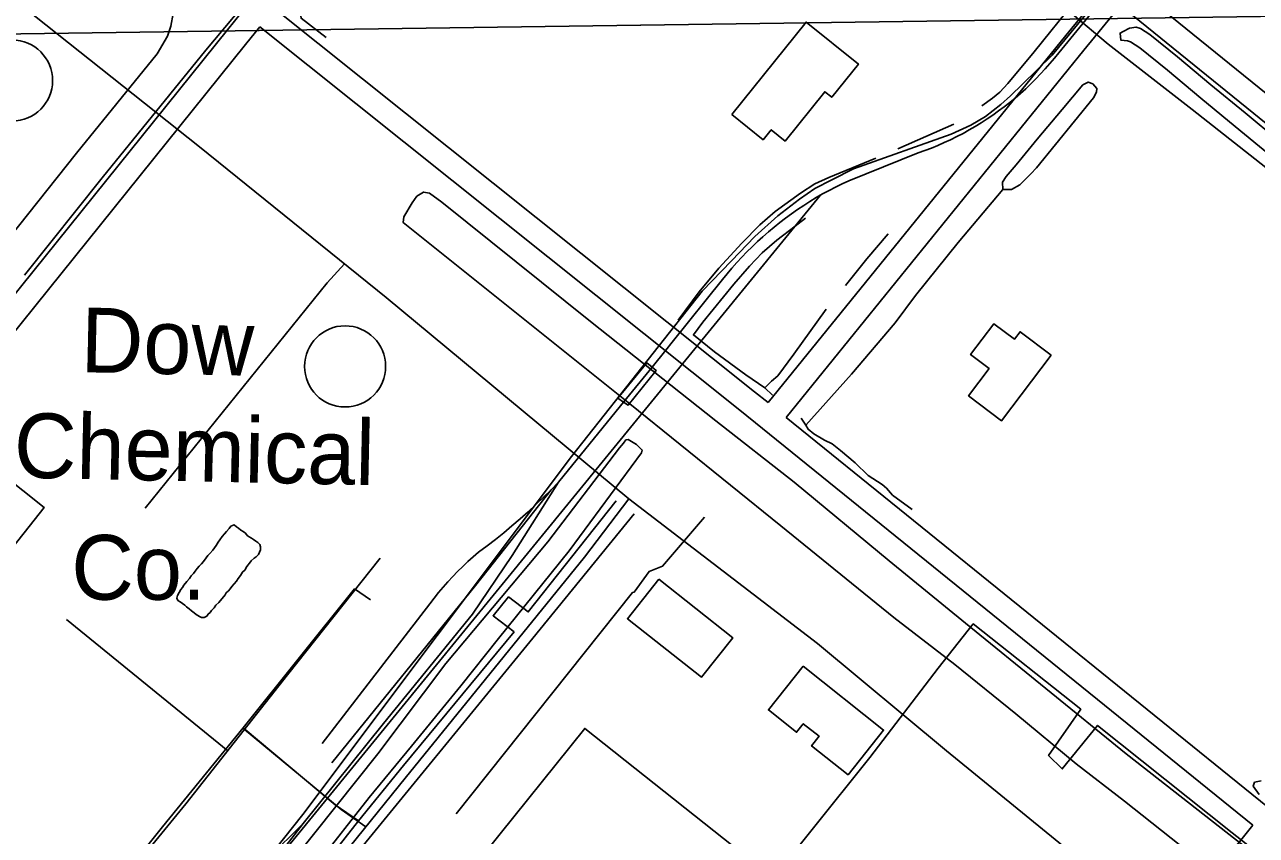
# Model space of a CAD drawing. Extents: x 3297753 to 3335611, y 652252 to 677623.
# Drawn here: x 3310374 to 3311953, y 661992 to 663031 of the extents above; entities that cross this region are included whole.
import ezdxf

# ---------------------------------------------------------------- set-up
doc = ezdxf.new("R2010")
doc.units = 0
for name, color, linetype in [('V-BLDG-IDEN', 7, 'Continuous'), ('V-BLDG-OTLN', 7, 'Continuous'), ('V-BRDG-OTLN', 7, 'Continuous'), ('V-DOMW-TANK', 7, 'Continuous'), ('V-RAIL-TRAK', 7, 'Continuous'), ('V-ROAD-CNTR', 7, 'Continuous'), ('V-TOPO-BNDY', 7, 'Continuous'), ('V-TOPO-SHOR', 7, 'Continuous'), ('V-UTIL-LINE', 7, 'Continuous')]:
    doc.layers.add(name, color=color, linetype=linetype)

msp = doc.modelspace()

# ---------------------------------------------------------------- linework, layer by layer
at = {"layer": 'V-BLDG-OTLN'}
for points in [[(3311280.6, 662916.2), (3311375.9, 663034.8), (3311443.1, 662980.8), (3311408.9, 662938.3), (3311400, 662945.5), (3311349.1, 662882.3), (3311331.2, 662896.7), (3311320.8, 662883.8)], [(3311690.1, 662607.7), (3311626.6, 662523.7), (3311584.3, 662555.7), (3311610.6, 662590.5), (3311586.8, 662608.5), (3311616.7, 662648), (3311643, 662628.2), (3311650.3, 662637.8)], [(3310238, 662321.7), (3310344.5, 662455.9), (3310399.1, 662412.6), (3310292.6, 662278.3)], [(3311187.1, 662320.7), (3311281.9, 662245.6), (3311241.8, 662194.9), (3311146.9, 662269.9)], [(3311372.1, 662209.1), (3311475.3, 662127.3), (3311429.9, 662069.9), (3311383, 662107), (3311392.7, 662119.2), (3311372.3, 662135.4), (3311363.7, 662124.5), (3311327.7, 662153)]]:
    msp.add_lwpolyline(points, close=True, dxfattribs=at)
at = {"layer": 'V-BRDG-OTLN'}
msp.add_lwpolyline([(3311134.6, 662552.7), (3311172, 662598), (3311178.5, 662592.5), (3311183.9, 662588), (3311147.7, 662543.5), (3311142, 662547.5)], close=True, dxfattribs=at)
at = {"layer": 'V-DOMW-TANK'}
for centre in [(3310357.9, 662959.8), (3310784.9, 662593.4)]:
    msp.add_circle(centre, 52, dxfattribs=at)
at = {"layer": 'V-RAIL-TRAK'}
msp.add_line((3311178.5, 662592.5), (3311142, 662547.5), dxfattribs=at)
for points in [[(3311771.5, 663083), (3311700, 662995.5), (3311694.4, 662988.5), (3311688.6, 662981.6), (3311682.7, 662974.9), (3311676.6, 662968.3), (3311670.4, 662961.8), (3311664, 662955.5), (3311657.5, 662949.3), (3311650.8, 662943.3), (3311644, 662937.4), (3311637.1, 662931.7), (3311630, 662926.2), (3311622.8, 662920.8), (3311615.5, 662915.6), (3311608.1, 662910.6), (3311600.6, 662905.7), (3311592.9, 662901), (3311585.1, 662896.5), (3311577.3, 662892.1), (3311569.3, 662888), (3311561.3, 662884), (3311553.1, 662880.2), (3311544.9, 662876.7), (3311536.6, 662873.3), (3311528.2, 662870), (3311519.7, 662867), (3311430.7, 662831.4), (3311422.2, 662827.5), (3311413.7, 662823.3), (3311405.4, 662818.9), (3311397.1, 662814.4), (3311388.9, 662809.7), (3311380.9, 662804.8), (3311372.9, 662799.7), (3311365.1, 662794.5), (3311357.3, 662789.1), (3311349.7, 662783.5), (3311342.2, 662777.8), (3311334.9, 662771.9), (3311327.6, 662765.8), (3311320.5, 662759.6), (3311313.6, 662753.3), (3311306.7, 662746.8), (3311300.1, 662740.1), (3311293.5, 662733.3), (3311287.1, 662726.4), (3311280.9, 662719.3), (3311274.8, 662712.1), (3311268.9, 662704.8), (3311204.4, 662624.4), (3311196.1, 662614.1), (3311178.5, 662592.5)], [(3309937.2, 661007.4), (3309945.6, 661017.4), (3309975.6, 661054.3), (3310005.4, 661091.3), (3310035, 661128.4), (3310064.4, 661165.7), (3310093.6, 661203.2), (3310134.1, 661254), (3310174.5, 661304.9), (3310214.6, 661356), (3310254.6, 661407.2), (3310270.5, 661429), (3310286.6, 661450.6), (3310302.8, 661472), (3310319.3, 661493.4), (3310335.9, 661514.5), (3310352.7, 661535.6), (3310381.2, 661572.1), (3310410, 661608.4), (3310439, 661644.5), (3311394.1, 662812.6)], [(3311142, 662547.5), (3311127, 662529.1), (3311058.7, 662445.1), (3311049.2, 662435.3), (3311039.5, 662425.7), (3311029.6, 662416.3), (3311019.5, 662407), (3311009.3, 662397.9), (3310998.9, 662389), (3310988.4, 662380.2), (3310977.7, 662371.7), (3310966.9, 662363.3), (3310955.9, 662355.1), (3310949, 662349.2), (3310942.3, 662343.1), (3310935.7, 662336.8), (3310929.2, 662330.4), (3310922.9, 662323.9), (3310916.7, 662317.2), (3310910.6, 662310.4), (3310904.8, 662303.5), (3310899.1, 662296.4), (3310893.5, 662289.2), (3310755.6, 662110.2)], [(3311058.7, 662445.1), (3310999.1, 662351.2), (3310948.3, 662275.8), (3310834, 662135.6), (3310731.1, 662007.5), (3310661.3, 661917.3), (3310560.9, 661794.2), (3310475.4, 661688), (3310468.2, 661680.5)], [(3311049.2, 662435.3), (3310952.3, 662312.7), (3310768.1, 662085.4)], [(3310731.1, 662007.5), (3310722.3, 661998.4), (3310713.4, 661989.5), (3310704.3, 661980.8), (3310695, 661972.2), (3310685.6, 661963.9), (3310676, 661955.7), (3310666.3, 661947.7), (3310656.4, 661939.8), (3310651.8, 661936.3), (3310647.4, 661932.5), (3310643.1, 661928.6), (3310638.9, 661924.5), (3310635, 661920.3), (3310631.2, 661915.9), (3310627.6, 661911.3), (3310536.4, 661794.6)]]:
    msp.add_lwpolyline(points, dxfattribs=at)
at = {"layer": 'V-ROAD-CNTR'}
for points in [[(3312095.7, 663510.2), (3311783.1, 663103.6), (3311691.4, 662992.2)], [(3311755.6, 663075), (3311708.9, 663017.6)], [(3311797.9, 663079.4), (3312375.8, 662611.5), (3312411.1, 662584.9)], [(3310694.7, 663051.8), (3311309.9, 662560.8), (3311327.2, 662546.9)], [(3311778.9, 663056.1), (3311732.2, 662998.7)], [(3311778.9, 663056.1), (3312357.4, 662587.9), (3312392.5, 662561.3)], [(3310652.3, 663047.2), (3310634.1, 663024.8), (3309807.6, 661997.9)], [(3310675.8, 663028.5), (3310657.4, 663005.9), (3309830.9, 661979)], [(3310675.8, 663028.5), (3311291.1, 662537.4), (3311948.9, 662005.5)], [(3311327.2, 662546.9), (3311708.9, 663017.6)], [(3310292.2, 661467.7), (3310730.7, 662019.1), (3311075.2, 662478), (3311242.7, 662690), (3311280.3, 662728.5), (3311310.4, 662759.9), (3311339.7, 662786.4), (3311367.4, 662807.6), (3311387.2, 662821.3), (3311408.9, 662832.6), (3311436.8, 662846.6), (3311562.1, 662891.2), (3311587.4, 662902.5), (3311605.9, 662913.9), (3311625.8, 662929), (3311638.2, 662940), (3311653.6, 662955), (3311691.4, 662992.2)], [(3311350.5, 662528), (3311732.2, 662998.7)], [(3311350.5, 662528), (3311967.7, 662028.9)], [(3311102.8, 660952.7), (3311821.3, 661846.6), (3311948.9, 662005.5)]]:
    msp.add_lwpolyline(points, dxfattribs=at)
at = {"layer": 'V-TOPO-BNDY'}
msp.add_line((3307073.4, 662973.9), (3314097, 663071.5), dxfattribs=at)
at = {"layer": 'V-TOPO-SHOR'}
msp.add_line((3311565.6, 662904), (3311493.7, 662872.1), dxfattribs=at)
for points in [[(3310690.6, 663099.5), (3310606.3, 662998.6), (3310473.6, 662835.1), (3310374.1, 662710.5)], [(3311695.6, 663097.3), (3311722.4, 663074.7), (3311720.3, 663060.7), (3311668.3, 662996.5), (3311634.8, 662956), (3311624.2, 662944.7), (3311615.1, 662937.2), (3311601.5, 662927.4)], [(3310760.5, 663014.9), (3310728.5, 663039.6), (3310726.7, 663051.6), (3310740.2, 663068.8)], [(3310341.1, 662742.1), (3310440.7, 662866.7), (3310543.9, 662993.9), (3310557.1, 663016.5), (3310561.5, 663029.6), (3310564.7, 663045.9)], [(3311982.2, 662882.7), (3311939.1, 662918.2), (3311895, 662954.3), (3311852, 662990.1), (3311816.7, 663018.7), (3311804.8, 663026.7), (3311799.1, 663028.3), (3311790.7, 663026.8), (3311782.3, 663022.8), (3311778.5, 663020.6), (3311779.5, 663011.6), (3311787.9, 663010.8), (3311792, 663009.6), (3311803.9, 663001.7), (3311839.2, 662973.1), (3311882.2, 662937.2), (3311926.3, 662901.1), (3311969.4, 662865.6)], [(3311672.1, 662884.8), (3311704.5, 662922.5), (3311730.6, 662954.1), (3311737.7, 662957.8), (3311743.4, 662955.6), (3311748.7, 662949.8), (3311748.4, 662944.9), (3311744.4, 662937.8), (3311671.6, 662847.9), (3311664.1, 662840.4), (3311649.9, 662826.2), (3311639.2, 662820.2), (3311628.3, 662820.2), (3311627.9, 662829.6), (3311632.5, 662836.9), (3311645.4, 662851.8), (3311672.1, 662884.8)], [(3311465.2, 662860.2), (3311405, 662835.7), (3311387.1, 662827.4), (3311369, 662815.6), (3311336.4, 662791.8), (3311316.6, 662775), (3311293.6, 662751.2), (3311263.9, 662719.2), (3311239, 662688.8), (3311211.9, 662652.8)], [(3311989.8, 661871.6), (3311928.2, 661920.1), (3311866.7, 661970.8), (3311784.2, 662036.1), (3311722.2, 662084.1), (3311645.1, 662148), (3311566.5, 662211.4), (3311488.3, 662271.4), (3311343.8, 662389), (3311150.2, 662545.6), (3310859.5, 662777.8), (3310860.4, 662784.9), (3310870.9, 662803.2), (3310877.1, 662811.8), (3310885.6, 662816.9), (3310893, 662815.3), (3310908.8, 662803.8), (3311099.7, 662650.8), (3311260.2, 662523.8), (3311360.6, 662444.8), (3311482.3, 662344.3), (3311580.5, 662264.1), (3311786.4, 662096.9), (3311977, 661947.8)], [(3311628.3, 662820.2), (3311570.9, 662752.4), (3311516.1, 662684.1), (3311490, 662649.4), (3311434.3, 662583.3), (3311375.5, 662518.1)], [(3311333.1, 662556.7), (3311322.9, 662565.8), (3311298.7, 662582.7), (3311258.7, 662612.2), (3311231.6, 662633.7), (3311243.4, 662650), (3311283.5, 662698.8), (3311303.6, 662721.7), (3311319.6, 662738.8), (3311338.4, 662755.4), (3311362.1, 662773.3), (3311375.1, 662783.3)], [(3311426.3, 662697), (3311453.7, 662731.2), (3311481.1, 662763.4)], [(3311401.8, 662666.8), (3311360.1, 662609), (3311339.8, 662581.5), (3311331.8, 662574.6), (3311322.9, 662565.8)], [(3311512, 662410.1), (3311486.6, 662428.4), (3311479, 662437.1), (3311473.4, 662442.2), (3311455.7, 662453.5), (3311439, 662469.8), (3311420.2, 662485.7), (3311409.3, 662494), (3311399.6, 662498.9), (3311386.1, 662506.9), (3311378.6, 662512.8), (3311375.5, 662518.1), (3311369.7, 662527)], [(3310306.2, 661445.4), (3310414.3, 661580.8), (3310497.5, 661684.2), (3310606, 661821), (3310692.1, 661927.8), (3310827.1, 662096.6), (3310913.9, 662212.7), (3311044.9, 662368.7), (3311136.7, 662489.2), (3311141.7, 662495.1), (3311145, 662499.4), (3311147.9, 662499.5), (3311158.6, 662493.3), (3311165.9, 662486.2), (3311165.1, 662482.8)], [(3311165.1, 662482.8), (3311072.1, 662356.9), (3310981.8, 662244.5), (3310933.4, 662183.9), (3310870, 662106.5), (3310815.7, 662040.7), (3310748.7, 661955.2), (3310668.3, 661854.8), (3310592.1, 661760.4), (3310491.5, 661636.9), (3310408.6, 661536), (3310347.4, 661458.3)], [(3310623.1, 662290.9), (3310619.4, 662287.4), (3310616.9, 662284), (3310613.6, 662280.6), (3310611.9, 662278), (3310609.4, 662275.9), (3310607.8, 662273.3), (3310604.4, 662271.6), (3310601, 662271.5), (3310598.1, 662272.7), (3310594.2, 662275.2), (3310591.3, 662277.3), (3310587.8, 662280.2), (3310584.8, 662282.7), (3310581.8, 662285.2), (3310579.3, 662287.2), (3310576.3, 662289.3), (3310573.3, 662291.4), (3310570.3, 662293.4), (3310569.4, 662296.4), (3310570.2, 662299.7), (3310572.3, 662303.6), (3310574.3, 662307.4), (3310576.4, 662310), (3310578, 662313), (3310582.2, 662317.7), (3310585.5, 662321.5), (3310587.6, 662324.9), (3310590.5, 662327.9), (3310592.5, 662330.9), (3310595.4, 662334.3), (3310597.9, 662337.3), (3310600.8, 662340.3), (3310603.3, 662343.3), (3310606.6, 662348), (3310609.1, 662351), (3310611.6, 662353.6), (3310615.3, 662357.8), (3310617.4, 662360.8), (3310619.5, 662363.8), (3310622.4, 662368.1), (3310624.4, 662371.1), (3310627.3, 662375.3), (3310630.2, 662378.7), (3310632.7, 662381.7), (3310636.4, 662385.6), (3310638.5, 662388.6), (3310642.7, 662390.3), (3310645.7, 662387.8), (3310648.2, 662386.2), (3310651.2, 662383.3), (3310654.2, 662381.6), (3310657.2, 662379.6), (3310659.4, 662376.7), (3310661.9, 662375), (3310664.9, 662373.4), (3310667.5, 662371.3), (3310670.4, 662369.2), (3310673, 662367.6), (3310675.6, 662365.1), (3310676.5, 662362.2), (3310676.5, 662358.4), (3310675.3, 662355.4), (3310673.7, 662352.4), (3310670.7, 662349.4), (3310668.2, 662347.7), (3310664.5, 662344.2), (3310662.4, 662341.3), (3310660.4, 662338.7), (3310658.3, 662335.7), (3310656.7, 662332.7), (3310653.3, 662329.7), (3310650.9, 662325.5), (3310648, 662321.6), (3310645.9, 662318.2), (3310642.6, 662314.8), (3310639.7, 662311.4), (3310637.6, 662308.4), (3310635.5, 662305.8), (3310632.6, 662303.2), (3310631, 662300.7), (3310623.1, 662290.9)], [(3311959.4, 662062.2), (3311950.9, 662060.3), (3311949.2, 662055.4), (3311956.7, 662044.5)]]:
    msp.add_lwpolyline(points, dxfattribs=at)
at = {"layer": 'V-UTIL-LINE'}
msp.add_line((3310427.8, 662269.1), (3310634.4, 662100.5), dxfattribs=at)
for points in [[(3311148.8, 662423.7), (3310837.4, 662681.8), (3310598.1, 662874.8), (3310360, 663064.5)], [(3312430.1, 662471.4), (3312070, 662760), (3311999.4, 662821.6), (3311870.9, 662922.5), (3311763.4, 663006.4), (3311717.6, 663044.9)], [(3310528.6, 662411.5), (3310762, 662700.4), (3310784, 662724.9)], [(3310243.8, 661296.7), (3310387.7, 661474.9), (3310387.7, 661474.9), (3310418.6, 661516.7), (3310418.6, 661516.7), (3310660.6, 661816.5), (3310862.1, 662065.7), (3311091.8, 662349), (3311148.8, 662423.7), (3311390.7, 662238.4), (3311555.8, 662100.8), (3311764.8, 661930.2), (3311842.4, 661866.7), (3311842.4, 661866.7), (3311948, 661783.6), (3311948, 661783.6), (3312162, 661609.8), (3312424.4, 661397.6), (3312594.3, 661265)], [(3311132.5, 662421.1), (3311019.7, 662278.6), (3310994.6, 662298), (3310974.7, 662273.7), (3311001.7, 662253.2)], [(3310777.2, 661941.5), (3311025.5, 662245), (3311155.6, 662404.4)], [(3310927.5, 662019.7), (3311153.4, 662303.5), (3311155.6, 662304.1), (3311174.7, 662330.4), (3311192, 662337.2), (3311245.9, 662400)], [(3310437, 661861.2), (3310538.6, 661980.8), (3310580.9, 662032.5), (3310711, 662198.1), (3310829.7, 662347.7)], [(3310817.7, 662294), (3310797, 662308.1), (3310654.4, 662130.1), (3310550.8, 662003.4), (3310436.6, 661860.3), (3310347.6, 661746.6), (3310321.5, 661766.1), (3310258.2, 661683.7), (3310218.3, 661716)], [(3311116.5, 661666), (3311205.4, 661780.3), (3311310, 661907.4), (3311457.6, 662092.2), (3311545.5, 662206.5), (3311590.2, 662263.2), (3311728.2, 662154), (3311686.8, 662094.6), (3311704.4, 662077.5), (3311749.8, 662133.1), (3311922.4, 661995.6), (3312114.4, 661844.3), (3312208.2, 661959.3), (3312368.7, 661836.8), (3312430.1, 661907.3)], [(3310405.3, 661520.4), (3310449.4, 661567.2), (3310533.2, 661670.3), (3310504.3, 661692.5), (3310522.6, 661714.8), (3310550.7, 661694.1), (3310589.2, 661740.8), (3310719.6, 661901.9), (3310691.6, 661923.9), (3310712.6, 661949), (3310738.3, 661929.5), (3310802.3, 662010.9), (3310859.6, 662081.6), (3311001.7, 662253.2)], [(3310802.3, 662010.9), (3310772.1, 662031.3), (3310654.4, 662130.1)], [(3310656, 662128.1), (3310779.9, 662025.4), (3310811.7, 662003.4)], [(3311503.5, 661652.1), (3311573.8, 661745), (3311334, 661937.5), (3311092.1, 662129.4), (3310964.7, 661970.4)]]:
    msp.add_lwpolyline(points, dxfattribs=at)

# ---------------------------------------------------------------- texts
at = {"layer": 'V-BLDG-IDEN'}
for s, p in [('Dow', (3310445.3, 662586)), ('Chemical', (3310359.6, 662451))]:
    msp.add_text(s, height=83, rotation=358.7818, dxfattribs=at).set_placement(p)
msp.add_text('Co.', height=83, dxfattribs=at).set_placement((3310433.9, 662294.3))

doc.saveas('drawing.dxf')
